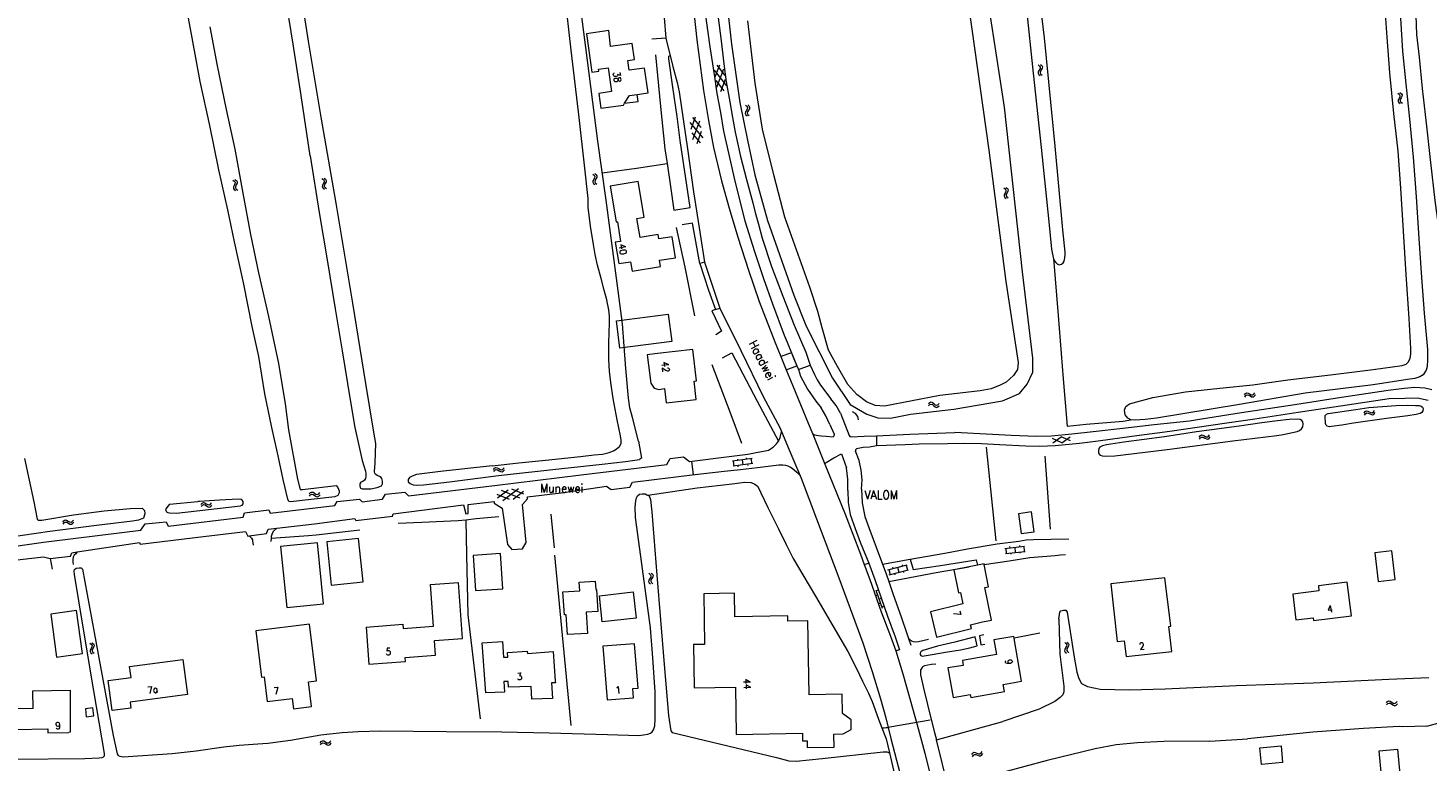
# Model space of a CAD drawing. Header units: metres. Extents: x 189705 to 199106, y 581686 to 588448.
# Tile 397 of 555: x 196294 to 196619, y 586314 to 586484. Entities that reach past the tile are written whole.
import ezdxf

# ---------------------------------------------------------------- set-up
doc = ezdxf.new("R2010")
doc.units = ezdxf.units.M
doc.layers.add('B-WA-OG-GBKN-G', color=7, linetype='Continuous', lineweight=18)
doc.styles.add('Style-STANDARD', font='STANDARD.shx')

msp = doc.modelspace()

# ---------------------------------------------------------------- linework, layer by layer
at = {"layer": 'B-WA-OG-GBKN-G'}
for p, q in [((196453.306, 586473.861), (196456.175, 586470.269)), ((196453.539, 586472.323), (196454.652, 586475.162)), ((196453.902, 586469.924), (196455.578, 586474.204)), ((196453.907, 586475.05), (196455.811, 586472.666)), ((196528.397, 586473.537), (196528.34, 586473.213)), ((196528.34, 586473.213), (196528.501, 586472.916)), ((196528.608, 586473.886), (196528.397, 586473.537)), ((196528.402, 586475.119), (196528.713, 586474.855)), ((196528.501, 586472.916), (196528.813, 586472.653)), ((196528.816, 586474.245), (196528.608, 586473.886)), ((196528.713, 586474.855), (196528.869, 586474.566)), ((196528.869, 586474.566), (196528.816, 586474.245)), ((196528.889, 586473.617), (196528.832, 586473.293)), ((196528.832, 586473.293), (196528.991, 586472.996)), ((196529.098, 586473.968), (196528.889, 586473.617)), ((196528.892, 586475.199), (196529.205, 586474.937)), ((196528.991, 586472.996), (196529.304, 586472.733)), ((196529.307, 586474.317), (196529.098, 586473.968)), ((196529.205, 586474.937), (196529.363, 586474.651)), ((196529.363, 586474.651), (196529.307, 586474.317)), ((196453.668, 586471.466), (196455.571, 586469.082)), ((196454.828, 586468.969), (196455.941, 586471.812)), ((196611.677, 586468.568), (196612.003, 586468.324)), ((196611.77, 586466.989), (196611.734, 586466.662)), ((196611.734, 586466.662), (196611.913, 586466.376)), ((196611.959, 586467.35), (196611.77, 586466.989)), ((196611.913, 586466.376), (196612.241, 586466.133)), ((196612.144, 586467.721), (196611.959, 586467.35)), ((196612.003, 586468.324), (196612.177, 586468.046)), ((196612.177, 586468.046), (196612.144, 586467.721)), ((196612.161, 586468.678), (196612.489, 586468.437)), ((196612.256, 586467.099), (196612.22, 586466.772)), ((196612.22, 586466.772), (196612.397, 586466.487)), ((196612.443, 586467.463), (196612.256, 586467.099)), ((196612.397, 586466.487), (196612.726, 586466.243)), ((196612.63, 586467.824), (196612.443, 586467.463)), ((196612.489, 586468.437), (196612.665, 586468.161)), ((196612.665, 586468.161), (196612.63, 586467.824)), ((196447.981, 586460.213), (196449.015, 586463.083)), ((196460.551, 586464.197), (196460.488, 586463.874)), ((196460.488, 586463.874), (196460.643, 586463.575)), ((196460.77, 586464.542), (196460.551, 586464.197)), ((196460.59, 586465.779), (196460.895, 586465.508)), ((196460.643, 586463.575), (196460.95, 586463.305)), ((196460.986, 586464.896), (196460.77, 586464.542)), ((196460.895, 586465.508), (196461.046, 586465.217)), ((196461.045, 586464.267), (196460.981, 586463.944)), ((196460.981, 586463.944), (196461.134, 586463.644)), ((196461.046, 586465.217), (196460.986, 586464.896)), ((196461.262, 586464.613), (196461.045, 586464.267)), ((196461.082, 586465.848), (196461.389, 586465.58)), ((196461.134, 586463.644), (196461.441, 586463.374)), ((196461.478, 586464.958), (196461.262, 586464.613)), ((196461.389, 586465.58), (196461.541, 586465.29)), ((196461.541, 586465.29), (196461.478, 586464.958)), ((196447.706, 586461.745), (196450.672, 586458.232)), ((196448.274, 586462.949), (196450.243, 586460.619)), ((196448.41, 586457.825), (196449.968, 586462.15)), ((196449.361, 586456.896), (196450.396, 586459.769)), ((196448.133, 586459.361), (196450.101, 586457.029)), ((196341.828, 586448.406), (196342.162, 586448.174)), ((196341.976, 586446.831), (196341.95, 586446.503)), ((196342.152, 586447.199), (196341.976, 586446.831)), ((196342.324, 586447.576), (196342.152, 586447.199)), ((196342.162, 586448.174), (196342.346, 586447.902)), ((196342.308, 586448.533), (196342.644, 586448.303)), ((196342.346, 586447.902), (196342.324, 586447.576)), ((196342.458, 586446.959), (196342.432, 586446.63)), ((196342.632, 586447.328), (196342.458, 586446.959)), ((196342.806, 586447.696), (196342.632, 586447.328)), ((196342.644, 586448.303), (196342.829, 586448.034)), ((196342.829, 586448.034), (196342.806, 586447.696)), ((196362.479, 586448.759), (196362.806, 586448.515)), ((196362.571, 586447.18), (196362.535, 586446.853)), ((196362.535, 586446.853), (196362.714, 586446.567)), ((196362.761, 586447.541), (196362.571, 586447.18)), ((196362.946, 586447.912), (196362.761, 586447.541)), ((196362.806, 586448.515), (196362.98, 586448.237)), ((196362.98, 586448.237), (196362.946, 586447.912)), ((196362.964, 586448.869), (196363.292, 586448.627)), ((196363.058, 586447.29), (196363.021, 586446.963)), ((196363.021, 586446.963), (196363.198, 586446.677)), ((196363.245, 586447.653), (196363.058, 586447.29)), ((196363.432, 586448.014), (196363.245, 586447.653)), ((196363.292, 586448.627), (196363.467, 586448.351)), ((196363.467, 586448.351), (196363.432, 586448.014)), ((196425.183, 586449.81), (196425.502, 586449.557)), ((196425.231, 586448.229), (196425.185, 586447.903)), ((196425.185, 586447.903), (196425.357, 586447.612)), ((196425.43, 586448.585), (196425.231, 586448.229)), ((196425.357, 586447.612), (196425.678, 586447.359)), ((196425.626, 586448.95), (196425.43, 586448.585)), ((196425.502, 586449.557), (196425.668, 586449.274)), ((196425.668, 586449.274), (196425.626, 586448.95)), ((196425.67, 586449.906), (196425.991, 586449.656)), ((196425.72, 586448.325), (196425.675, 586448)), ((196425.675, 586448), (196425.844, 586447.709)), ((196425.917, 586448.683), (196425.72, 586448.325)), ((196425.844, 586447.709), (196426.165, 586447.456)), ((196426.114, 586449.039), (196425.917, 586448.683)), ((196425.991, 586449.656), (196426.159, 586449.375)), ((196426.159, 586449.375), (196426.114, 586449.039)), ((196341.95, 586446.503), (196342.14, 586446.224)), ((196342.14, 586446.224), (196342.476, 586445.992)), ((196342.432, 586446.63), (196342.62, 586446.351)), ((196342.62, 586446.351), (196342.956, 586446.119)), ((196362.714, 586446.567), (196363.042, 586446.323)), ((196363.198, 586446.677), (196363.526, 586446.433)), ((196520.422, 586446.604), (196520.745, 586446.356)), ((196520.496, 586445.024), (196520.456, 586444.697)), ((196520.456, 586444.697), (196520.632, 586444.409)), ((196520.69, 586445.383), (196520.496, 586445.024)), ((196520.632, 586444.409), (196520.957, 586444.162)), ((196520.879, 586445.752), (196520.69, 586445.383)), ((196520.745, 586446.356), (196520.916, 586446.076)), ((196520.916, 586446.076), (196520.879, 586445.752)), ((196520.907, 586446.709), (196521.233, 586446.463)), ((196520.984, 586445.129), (196520.943, 586444.802)), ((196520.943, 586444.802), (196521.117, 586444.514)), ((196521.175, 586445.49), (196520.984, 586445.129)), ((196521.117, 586444.514), (196521.443, 586444.267)), ((196521.366, 586445.849), (196521.175, 586445.49)), ((196521.233, 586446.463), (196521.405, 586446.185)), ((196521.405, 586446.185), (196521.366, 586445.849)), ((196576.132, 586398.628), (196576.381, 586398.95)), ((196576.231, 586398.141), (196576.482, 586398.462)), ((196576.381, 586398.95), (196576.661, 586399.12)), ((196576.482, 586398.462), (196576.765, 586398.63)), ((196576.661, 586399.12), (196576.997, 586399.077)), ((196576.765, 586398.63), (196577.088, 586398.589)), ((196576.997, 586399.077), (196577.354, 586398.882)), ((196577.088, 586398.589), (196577.455, 586398.395)), ((196577.354, 586398.882), (196577.713, 586398.687)), ((196577.455, 586398.395), (196577.812, 586398.198)), ((196577.713, 586398.687), (196578.039, 586398.642)), ((196577.812, 586398.198), (196578.138, 586398.154)), ((196578.039, 586398.642), (196578.329, 586398.813)), ((196578.138, 586398.154), (196578.428, 586398.327)), ((196578.329, 586398.813), (196578.58, 586399.136)), ((196578.428, 586398.327), (196578.679, 586398.649)), ((196502.968, 586396.138), (196503.282, 586396.399)), ((196502.975, 586396.635), (196503.286, 586396.897)), ((196503.282, 586396.399), (196503.593, 586396.503)), ((196503.286, 586396.897), (196503.596, 586397.004)), ((196503.593, 586396.503), (196503.901, 586396.394)), ((196503.596, 586397.004), (196503.915, 586396.891)), ((196503.901, 586396.394), (196504.218, 586396.127)), ((196503.915, 586396.891), (196504.222, 586396.624)), ((196504.218, 586396.127), (196504.526, 586395.859)), ((196504.222, 586396.624), (196504.532, 586396.358)), ((196504.526, 586395.859), (196504.835, 586395.747)), ((196504.532, 586396.358), (196504.841, 586396.245)), ((196504.835, 586395.747), (196505.155, 586395.854)), ((196504.841, 586396.245), (196505.161, 586396.351)), ((196505.155, 586395.854), (196505.468, 586396.116)), ((196505.161, 586396.351), (196505.474, 586396.613)), ((196604.083, 586394.755), (196604.357, 586394.935)), ((196604.357, 586394.935), (196604.694, 586394.905)), ((196604.694, 586394.905), (196605.058, 586394.724)), ((196606.035, 586394.693), (196606.273, 586395.025)), ((196603.847, 586394.423), (196604.083, 586394.755)), ((196603.965, 586393.941), (196604.203, 586394.271)), ((196604.203, 586394.271), (196604.479, 586394.449)), ((196604.479, 586394.449), (196604.804, 586394.421)), ((196604.804, 586394.421), (196605.178, 586394.242)), ((196605.058, 586394.724), (196605.424, 586394.543)), ((196605.178, 586394.242), (196605.542, 586394.058)), ((196605.424, 586394.543), (196605.752, 586394.511)), ((196605.542, 586394.058), (196605.87, 586394.027)), ((196605.752, 586394.511), (196606.035, 586394.693)), ((196605.87, 586394.027), (196606.153, 586394.21)), ((196606.153, 586394.21), (196606.391, 586394.542)), ((196533.842, 586387.552), (196531.682, 586388.518)), ((196531.783, 586387.555), (196533.697, 586388.942)), ((196535.857, 586387.977), (196533.697, 586388.942)), ((196533.842, 586387.552), (196535.756, 586388.94)), ((196565.647, 586388.844), (196565.888, 586389.172)), ((196565.757, 586388.36), (196566.001, 586388.686)), ((196565.888, 586389.172), (196566.164, 586389.348)), ((196566.001, 586388.686), (196566.279, 586388.86)), ((196566.164, 586389.348), (196566.501, 586389.313)), ((196566.279, 586388.86), (196566.604, 586388.827)), ((196566.501, 586389.313), (196566.862, 586389.126)), ((196566.604, 586388.827), (196566.975, 586388.642)), ((196566.862, 586389.126), (196567.226, 586388.939)), ((196566.975, 586388.642), (196567.336, 586388.453)), ((196567.226, 586388.939), (196567.553, 586388.903)), ((196567.336, 586388.453), (196567.663, 586388.417)), ((196567.553, 586388.903), (196567.838, 586389.08)), ((196567.663, 586388.417), (196567.949, 586388.596)), ((196567.838, 586389.08), (196568.082, 586389.409)), ((196567.949, 586388.596), (196568.192, 586388.924)), ((196462.124, 586383.904), (196457.567, 586383.274)), ((196462.288, 586382.715), (196457.731, 586382.085)), ((196457.93, 586382.112), (196457.765, 586383.301)), ((196458.805, 586383.445), (196458.764, 586383.742)), ((196458.912, 586381.945), (196458.871, 586382.242)), ((196460.01, 586382.4), (196459.846, 586383.589)), ((196460.884, 586383.732), (196460.843, 586384.029)), ((196461.188, 586382.26), (196461.147, 586382.557)), ((196462.09, 586382.688), (196461.926, 586383.876)), ((196402.198, 586381.349), (196402.459, 586381.662)), ((196402.278, 586380.859), (196402.542, 586381.17)), ((196402.459, 586381.662), (196402.745, 586381.82)), ((196402.542, 586381.17), (196402.83, 586381.327)), ((196402.745, 586381.82), (196403.08, 586381.765)), ((196402.83, 586381.327), (196403.152, 586381.274)), ((196403.08, 586381.765), (196403.429, 586381.556)), ((196403.152, 586381.274), (196403.511, 586381.066)), ((196403.429, 586381.556), (196403.78, 586381.347)), ((196403.511, 586381.066), (196403.86, 586380.855)), ((196403.78, 586381.347), (196404.104, 586381.291)), ((196403.86, 586380.855), (196404.185, 586380.799)), ((196404.104, 586381.291), (196404.4, 586381.45)), ((196404.185, 586380.799), (196404.481, 586380.96)), ((196404.4, 586381.45), (196404.663, 586381.763)), ((196404.481, 586380.96), (196404.744, 586381.273)), ((196359.505, 586375.686), (196359.78, 586375.986)), ((196359.562, 586375.192), (196359.84, 586375.49)), ((196359.78, 586375.986), (196360.074, 586376.13)), ((196359.84, 586375.49), (196360.135, 586375.633)), ((196360.074, 586376.13), (196360.405, 586376.059)), ((196360.135, 586375.633), (196360.454, 586375.565)), ((196360.405, 586376.059), (196360.744, 586375.834)), ((196360.454, 586375.565), (196360.803, 586375.341)), ((196360.744, 586375.834), (196361.085, 586375.609)), ((196361.085, 586375.609), (196361.406, 586375.537)), ((196361.406, 586375.537), (196361.709, 586375.682)), ((196361.709, 586375.682), (196361.987, 586375.982)), ((196361.766, 586375.189), (196362.044, 586375.489)), ((196405.877, 586374.385), (196403.061, 586375.558)), ((196403.159, 586374.811), (196405.582, 586376.664)), ((196408.283, 586374.697), (196404.04, 586376.464)), ((196404.334, 586374.185), (196407.987, 586376.977)), ((196409.257, 586375.602), (196406.439, 586376.776)), ((196406.736, 586374.496), (196409.16, 586376.348)), ((196334.443, 586373.274), (196334.717, 586373.576)), ((196334.504, 586372.781), (196334.78, 586373.081)), ((196334.717, 586373.576), (196335.009, 586373.723)), ((196334.78, 586373.081), (196335.074, 586373.226)), ((196335.009, 586373.723), (196335.341, 586373.654)), ((196335.074, 586373.226), (196335.394, 586373.16)), ((196335.341, 586373.654), (196335.682, 586373.431)), ((196335.394, 586373.16), (196335.744, 586372.938)), ((196335.682, 586373.431), (196336.024, 586373.209)), ((196335.744, 586372.938), (196336.085, 586372.714)), ((196336.024, 586373.209), (196336.346, 586373.139)), ((196336.085, 586372.714), (196336.406, 586372.644)), ((196336.346, 586373.139), (196336.648, 586373.286)), ((196336.406, 586372.644), (196336.709, 586372.793)), ((196336.648, 586373.286), (196336.924, 586373.588)), ((196336.709, 586372.793), (196336.984, 586373.095)), ((196360.803, 586375.341), (196361.142, 586375.114)), ((196361.142, 586375.114), (196361.463, 586375.042)), ((196361.463, 586375.042), (196361.766, 586375.189)), ((196302.435, 586369.165), (196302.69, 586369.483)), ((196302.526, 586368.677), (196302.783, 586368.993)), ((196302.69, 586369.483), (196302.973, 586369.648)), ((196302.783, 586368.993), (196303.068, 586369.156)), ((196302.973, 586369.648), (196303.308, 586369.599)), ((196303.068, 586369.156), (196303.391, 586369.11)), ((196303.308, 586369.599), (196303.661, 586369.398)), ((196303.391, 586369.11), (196303.754, 586368.91)), ((196303.661, 586369.398), (196304.017, 586369.197)), ((196304.017, 586369.197), (196304.342, 586369.147)), ((196304.342, 586369.147), (196304.635, 586369.313)), ((196304.635, 586369.313), (196304.891, 586369.631)), ((196304.726, 586368.825), (196304.982, 586369.143)), ((196303.754, 586368.91), (196304.108, 586368.707)), ((196304.108, 586368.707), (196304.433, 586368.657)), ((196304.433, 586368.657), (196304.726, 586368.825)), ((196520.645, 586363.055), (196525.215, 586363.575)), ((196520.843, 586363.078), (196520.979, 586361.886)), ((196521.755, 586363.483), (196521.789, 586363.185)), ((196522.93, 586363.315), (196523.065, 586362.123)), ((196524.039, 586363.743), (196524.072, 586363.445)), ((196525.016, 586363.552), (196525.152, 586362.36)), ((196493.56, 586358.113), (196498.015, 586359.257)), ((196496.827, 586359.262), (196496.901, 586358.971)), ((196520.78, 586361.863), (196525.351, 586362.383)), ((196522.024, 586362.004), (196522.058, 586361.706)), ((196524.109, 586362.241), (196524.142, 586361.943)), ((196438.4, 586356.052), (196438.183, 586355.706)), ((196438.214, 586357.288), (196438.52, 586357.019)), ((196438.614, 586356.407), (196438.4, 586356.052)), ((196438.52, 586357.019), (196438.672, 586356.728)), ((196438.672, 586356.728), (196438.614, 586356.407)), ((196438.891, 586356.126), (196438.676, 586355.778)), ((196438.705, 586357.36), (196439.014, 586357.093)), ((196439.106, 586356.471), (196438.891, 586356.126)), ((196439.014, 586357.093), (196439.167, 586356.804)), ((196439.167, 586356.804), (196439.106, 586356.471)), ((196493.754, 586358.162), (196494.052, 586357)), ((196493.859, 586356.95), (196498.314, 586358.095)), ((196494.601, 586358.69), (196494.676, 586358.399)), ((196495.071, 586357.262), (196495.146, 586356.971)), ((196495.788, 586358.685), (196496.086, 586357.523)), ((196497.103, 586357.784), (196497.178, 586357.493)), ((196497.822, 586359.208), (196498.12, 586358.045)), ((196438.183, 586355.706), (196438.121, 586355.383)), ((196438.121, 586355.383), (196438.277, 586355.084)), ((196438.277, 586355.084), (196438.585, 586354.816)), ((196438.676, 586355.778), (196438.614, 586355.455)), ((196438.614, 586355.455), (196438.769, 586355.156)), ((196438.769, 586355.156), (196439.077, 586354.888)), ((196490.793, 586353.384), (196492.241, 586349.229)), ((196491.331, 586353.359), (196490.859, 586353.195)), ((196491.188, 586352.251), (196490.715, 586352.086)), ((196491.846, 586350.362), (196491.374, 586350.197)), ((196491.989, 586351.471), (196491.517, 586351.306)), ((196492.647, 586349.582), (196492.175, 586349.418)), ((196308.713, 586341.096), (196309.036, 586340.848)), ((196308.979, 586339.875), (196308.786, 586339.516)), ((196309.169, 586340.244), (196308.979, 586339.875)), ((196309.036, 586340.848), (196309.207, 586340.568)), ((196309.207, 586340.568), (196309.169, 586340.244)), ((196309.198, 586341.2), (196309.523, 586340.955)), ((196309.465, 586339.981), (196309.273, 586339.62)), ((196309.656, 586340.34), (196309.465, 586339.981)), ((196309.523, 586340.955), (196309.696, 586340.676)), ((196309.696, 586340.676), (196309.656, 586340.34)), ((196534.509, 586341.247), (196534.824, 586340.988)), ((196534.736, 586340.018), (196534.531, 586339.665)), ((196534.938, 586340.38), (196534.736, 586340.018)), ((196534.824, 586340.988), (196534.986, 586340.702)), ((196534.986, 586340.702), (196534.938, 586340.38)), ((196534.998, 586341.335), (196535.315, 586341.079)), ((196535.225, 586340.108), (196535.022, 586339.753)), ((196535.428, 586340.46), (196535.225, 586340.108)), ((196535.315, 586341.079), (196535.478, 586340.795)), ((196535.478, 586340.795), (196535.428, 586340.46)), ((196308.786, 586339.516), (196308.745, 586339.189)), ((196308.745, 586339.189), (196308.92, 586338.901)), ((196308.92, 586338.901), (196309.246, 586338.654)), ((196309.273, 586339.62), (196309.232, 586339.294)), ((196309.232, 586339.294), (196309.406, 586339.005)), ((196309.406, 586339.005), (196309.731, 586338.758)), ((196534.531, 586339.665), (196534.479, 586339.34)), ((196534.479, 586339.34), (196534.646, 586339.046)), ((196534.646, 586339.046), (196534.963, 586338.788)), ((196535.022, 586339.753), (196534.97, 586339.428)), ((196534.97, 586339.428), (196535.134, 586339.135)), ((196535.134, 586339.135), (196535.452, 586338.877)), ((196609.03, 586327.302), (196609.312, 586327.597)), ((196609.078, 586326.808), (196609.362, 586327.101)), ((196609.312, 586327.597), (196609.608, 586327.736)), ((196609.362, 586327.101), (196609.66, 586327.238)), ((196609.608, 586327.736), (196609.938, 586327.659)), ((196609.66, 586327.238), (196609.978, 586327.164)), ((196609.938, 586327.659), (196610.272, 586327.427)), ((196609.978, 586327.164), (196610.322, 586326.933)), ((196610.272, 586327.427), (196610.609, 586327.196)), ((196610.322, 586326.933), (196610.657, 586326.699)), ((196610.609, 586327.196), (196610.928, 586327.118)), ((196610.928, 586327.118), (196611.235, 586327.257)), ((196611.235, 586327.257), (196611.518, 586327.552)), ((196611.282, 586326.763), (196611.566, 586327.058)), ((196610.657, 586326.699), (196610.976, 586326.621)), ((196610.976, 586326.621), (196611.282, 586326.763)), ((196362.048, 586318.018), (196362.306, 586318.334)), ((196362.134, 586317.529), (196362.394, 586317.843)), ((196362.306, 586318.334), (196362.59, 586318.496)), ((196362.394, 586317.843), (196362.681, 586318.003)), ((196362.59, 586318.496), (196362.925, 586318.444)), ((196362.681, 586318.003), (196363.003, 586317.954)), ((196362.925, 586318.444), (196363.276, 586318.239)), ((196363.003, 586317.954), (196363.365, 586317.751)), ((196363.276, 586318.239), (196363.63, 586318.035)), ((196363.365, 586317.751), (196363.716, 586317.544)), ((196363.63, 586318.035), (196363.955, 586317.982)), ((196363.716, 586317.544), (196364.041, 586317.491)), ((196363.955, 586317.982), (196364.249, 586318.145)), ((196364.041, 586317.491), (196364.335, 586317.656)), ((196364.249, 586318.145), (196364.508, 586318.461)), ((196364.335, 586317.656), (196364.595, 586317.972)), ((196512.989, 586315.275), (196513.206, 586315.62)), ((196513.134, 586314.8), (196513.353, 586315.144)), ((196513.206, 586315.62), (196513.468, 586315.815)), ((196513.353, 586315.144), (196513.618, 586315.338)), ((196513.468, 586315.815), (196513.807, 586315.805)), ((196513.618, 586315.338), (196513.944, 586315.328)), ((196513.807, 586315.805), (196514.181, 586315.645)), ((196513.944, 586315.328), (196514.328, 586315.17)), ((196514.181, 586315.645), (196514.557, 586315.485)), ((196514.328, 586315.17), (196514.702, 586315.008)), ((196514.557, 586315.485), (196514.885, 586315.472)), ((196514.702, 586315.008), (196515.031, 586314.995)), ((196514.885, 586315.472), (196515.158, 586315.67)), ((196515.031, 586314.995), (196515.303, 586315.195)), ((196515.158, 586315.67), (196515.377, 586316.015)), ((196515.303, 586315.195), (196515.522, 586315.54))]:
    msp.add_line(p, q, dxfattribs=at)
at = {"layer": 'B-WA-OG-GBKN-G', "flags": 128}
for points in [[(196359.768, 586454.042), (196357.664, 586467.985), (196355.803, 586479.922), (196353.891, 586491.883), (196352.683, 586500)], [(196359.768, 586454.042), (196361.84, 586440.911), (196363.669, 586429.966), (196365.526, 586418.589), (196367.169, 586408.837), (196369, 586397.51), (196370.112, 586391.06), (196371.816, 586383.445), (196372.544, 586380.933), (196372.625, 586380.323), (196372.629, 586379.764), (196372.531, 586379.255), (196372.355, 586378.872), (196371.951, 586378.59), (196371.495, 586378.383), (196371.243, 586378.051), (196371.22, 586377.669), (196371.326, 586377.111), (196371.81, 586376.86), (196372.522, 586376.839), (196373.792, 586376.899), (196375.264, 586377.189), (196376.278, 586377.577), (196376.503, 586378.036), (196376.499, 586378.672), (196376.368, 586379.23), (196376.163, 586379.483), (196375.78, 586379.709), (196375.27, 586379.935), (196374.938, 586380.161), (196374.708, 586380.439), (196374.629, 586380.871), (196374.792, 586382.931), (196374.914, 586387.407), (196374.464, 586389.997), (196372.608, 586401.273), (196369.633, 586419.914), (196365.739, 586443.074), (196362.323, 586463.009), (196359.382, 586480.608), (196356.306, 586500)], [(196435.821, 586387.932), (196434.436, 586393.363), (196433.785, 586395.647), (196433.49, 586397.908), (196432.859, 586404.768), (196432.101, 586415.136), (196430.733, 586425.678), (196428.296, 586443.788), (196426.346, 586457.453), (196423.58, 586479.147), (196420.918, 586500)], [(196447.334, 586500), (196448.386, 586489.489), (196449.284, 586480.902), (196450.838, 586469.192), (196452.029, 586462.259), (196453.165, 586455.987), (196455.048, 586448.22), (196456.769, 586441.901), (196458.772, 586435.152), (196461.264, 586427.568), (196463.728, 586420.263), (196467.35, 586410.931), (196468.763, 586407.501)], [(196449.768, 586500), (196450.47, 586493.088), (196451.464, 586485.392), (196452.344, 586479.296), (196453.328, 586472.921), (196453.969, 586468.451), (196454.761, 586464.058), (196455.477, 586459.715), (196456.734, 586454.385), (196457.966, 586448.876), (196459.038, 586444.485), (196460.448, 586438.952), (196462.632, 586431.849), (196464.758, 586425.609), (196466.832, 586419.725), (196469.55, 586412.498), (196470.215, 586410.878)], [(196452.782, 586500), (196453.366, 586493.312), (196454.174, 586486.656), (196454.952, 586480.687), (196455.573, 586475.377), (196456.11, 586471.161), (196456.981, 586466.514), (196457.59, 586462.883), (196458.198, 586459.505), (196459.456, 586453.921), (196460.789, 586448.54), (196462.249, 586443.109), (196462.849, 586440.901), (196463.579, 586438.237), (196464.44, 586434.963), (196466.594, 586428.418), (196469.259, 586421.496), (196471.846, 586414.827), (196474.558, 586408.515)], [(196455.099, 586500), (196457.352, 586479.939), (196459.23, 586466.422), (196461.026, 586457.697), (196462.745, 586449.64), (196465.649, 586439.03), (196471.743, 586421.724), (196474.637, 586414.572), (196480.695, 586402.517), (196484.849, 586396.438), (196488.661, 586394.153), (196491.196, 586393.339), (196494.154, 586393.27), (196498.787, 586394.187), (196508.839, 586395.304), (196520.107, 586397.286), (196524.081, 586398.958), (196525.809, 586401.151), (196527.126, 586403.931), (196527.113, 586407.139), (196524.752, 586427.12), (196520.597, 586465.326), (196515.258, 586500)], [(196524.392, 586500), (196525.565, 586488.678), (196527.196, 586473.18), (196529.068, 586455.955), (196530.813, 586438.78), (196531.441, 586432.403), (196531.835, 586430.499), (196532.094, 586429.814), (196532.428, 586429.308), (196532.786, 586428.98), (196533.245, 586428.805), (196533.752, 586428.936), (196534.156, 586429.269), (196534.408, 586429.627), (196534.58, 586430.391), (196534.652, 586431.129), (196534.648, 586431.713), (196534.078, 586436.871), (196532.318, 586456.283), (196529.808, 586481.41), (196527.571, 586500)], [(196612.349, 586446.528), (196611.749, 586455.091), (196610.722, 586463.847), (196609.852, 586473.265), (196609.183, 586481.51), (196608.674, 586489.122), (196608.387, 586493.286), (196608.371, 586494.782), (196608.55, 586496.815), (196608.911, 586497.76), (196609.726, 586499.058), (196610.398, 586499.869), (196610.492, 586500)], [(196619.807, 586500), (196619.781, 586499.982), (196618.959, 586499.192), (196618.127, 586497.439), (196617.043, 586494.103), (196616.001, 586489.869), (196615.814, 586486.536), (196616.012, 586482.171), (196616.59, 586476.878), (196617.296, 586469.621), (196618.273, 586461.606), (196619.237, 586452.486), (196620.218, 586443.692), (196621.656, 586433.364), (196622.88, 586421.816), (196624.249, 586411.684), (196624.877, 586404.466), (196625.204, 586403.468), (196625.733, 586403.098)], [(196336.531, 586483.961), (196338.221, 586474.913), (196340.3, 586464.746), (196342.321, 586455.585), (196344.158, 586445.348), (196345.956, 586435.825), (196347.804, 586426.952), (196350.103, 586416.808), (196352.423, 586405.924), (196353.923, 586396.605), (196354.688, 586390.52), (196356.802, 586379.092), (196357.427, 586376.736), (196357.992, 586376.712), (196365.76, 586377.62), (196366.179, 586377.189), (196366.42, 586376.42), (196366.436, 586375.959), (196366.159, 586375.344), (196365.487, 586375.051), (196355.164, 586373.824), (196354.801, 586373.963), (196354.604, 586374.465), (196353.496, 586379.02), (196352.31, 586384.531), (196350.866, 586391.05), (196349.251, 586398.85), (196347.837, 586407.557), (196346.338, 586414.525), (196344.386, 586424.276), (196342.175, 586434.107), (196340.693, 586441.529), (196338.614, 586450.762), (196336.492, 586461.105), (196334.29, 586471.248), (196332.374, 586481.414), (196330.424, 586492.185)], [(196511.646, 586493.355), (196516.927, 586455.325), (196520.865, 586424.954), (196523.771, 586406.137), (196523.609, 586404.559), (196522.69, 586403.113), (196520.928, 586401.591), (196519.552, 586400.866), (196517.502, 586400.063), (196514.906, 586399.56), (196505.585, 586398.465), (196492.776, 586396.032), (196490.608, 586396.199), (196488.572, 586397.039), (196486.333, 586398.765), (196484.311, 586401.037), (196481.863, 586405.231), (196479.811, 586409.02), (196478.362, 586414.152), (196477.322, 586417.932), (196475.477, 586423.637), (196469.662, 586439.805), (196467.222, 586449.338), (196464.517, 586460.231), (196462.806, 586470.905), (196461.082, 586485.334)], [(196401.911, 586382.205), (196408.081, 586382.883), (196414.226, 586383.536), (196422.326, 586384.38), (196425.551, 586384.759), (196427.481, 586384.925), (196429.028, 586385.317), (196429.966, 586385.679), (196430.649, 586386.091), (196431.408, 586386.681), (196431.784, 586387.395), (196431.779, 586388.133), (196431.645, 586389.174), (196430.882, 586392.855), (196429.959, 586397.807), (196429.4, 586401.54), (196429.102, 586404.157), (196428.957, 586406.826), (196428.955, 586410.741), (196429.051, 586415.318), (196429.065, 586416.869), (196428.903, 586418.368), (196428.796, 586419.13), (196428.639, 586419.79), (196428.429, 586420.704), (196427.829, 586422.912), (196427.125, 586425.576), (196426.29, 586428.698), (196425.739, 586431.211), (196425.368, 586433.471), (196424.678, 586437.712), (196424.114, 586442.107), (196424.151, 586444.116), (196423.285, 586451.89), (196422.014, 586462.94), (196420.204, 586478.539), (196418.717, 586491.597)], [(196441.726, 586486.087), (196442.115, 586481.284)], [(196612.308, 586485.916), (196612.789, 586478.323), (196613.523, 586470.714), (196614.375, 586462.591), (196615.264, 586453.732), (196615.922, 586444.505), (196616.51, 586434.869), (196617.176, 586425.818), (196617.792, 586417.579), (196618.53, 586409.132), (196618.556, 586406.771), (196618.48, 586405.218), (196618.223, 586404.37), (196617.522, 586403.292), (196616.782, 586402.793), (196615.627, 586402.474), (196613.907, 586402.168), (196605.995, 586400.989), (196590.251, 586399.039), (196574.982, 586396.446), (196555.805, 586393.267), (196553.13, 586392.952), (196550.826, 586392.77), (196549.858, 586392.878), (196549.161, 586393.282), (196548.532, 586394.018), (196548.343, 586395.125), (196548.644, 586395.934), (196549.51, 586396.568), (196554.955, 586398.055), (196562.46, 586399.362), (196570.447, 586400.177), (196578.063, 586400.982), (196586.197, 586402.159), (196596.105, 586403.316), (196605.95, 586404.539), (196612.676, 586405.439), (196613.616, 586405.741), (196614.102, 586406.21), (196614.548, 586407.102), (196614.664, 586408.187), (196614.71, 586409.383), (196614.319, 586416.344), (196613.595, 586426.573), (196612.986, 586436.605), (196612.349, 586446.528)], [(196429.335, 586479.349), (196428.897, 586483.096), (196423.716, 586482.336), (196424.976, 586473.41), (196426.616, 586473.643), (196426.563, 586474.096)], [(196435.497, 586468.256), (196438.024, 586468.62), (196437.192, 586474.389), (196433.653, 586473.879), (196433.329, 586476.12), (196434.872, 586476.343), (196434.335, 586480.07), (196429.335, 586479.349)], [(196442.115, 586481.284), (196438.864, 586481.109)], [(196442.115, 586481.284), (196443.736, 586474.761), (196444.752, 586471.005), (196445.199, 586468.847), (196447.12, 586455.665), (196448.51, 586445.658), (196450.051, 586435.88), (196451.087, 586429.378)], [(196439.727, 586477.454), (196440.852, 586465.487), (196441.86, 586455.654), (196442.399, 586452.252)], [(196442.399, 586452.252), (196443.241, 586446.943), (196443.99, 586441.431), (196447.747, 586442.042), (196445.429, 586457.561), (196444.756, 586463.124), (196443.768, 586469.982), (196442.783, 586476.534), (196442.78, 586476.941), (196442.855, 586477.145), (196443.107, 586477.292)], [(196426.563, 586474.096), (196428.758, 586474.413), (196429.547, 586468.943), (196426.569, 586468.513), (196427.068, 586465.048), (196432.289, 586465.801), (196432.55, 586466.208)], [(196432.55, 586466.208), (196433.697, 586467.996), (196435.497, 586468.256)], [(196432.55, 586466.208), (196435.709, 586466.641), (196435.497, 586468.256)], [(196427.396, 586450.092), (196435.334, 586451.211), (196442.399, 586452.252)], [(196435.718, 586448.096), (196429.254, 586447.039), (196430.592, 586438.77), (196430.906, 586438.775), (196431.652, 586434.218), (196430.406, 586434.014), (196431.216, 586429.06), (196433.962, 586429.509), (196434.322, 586427.309), (196440.925, 586428.39), (196440.69, 586429.827), (196444.382, 586430.431), (196443.585, 586435.3), (196440.472, 586434.79), (196440.31, 586435.783), (196436.148, 586435.102), (196435.426, 586439.515), (196437.077, 586439.786), (196435.718, 586448.096)], [(196444.501, 586437.443), (196446.546, 586428.228), (196448.783, 586416.981)], [(196450.021, 586429.091), (196448.331, 586438.41), (196445.869, 586438.012)], [(196451.087, 586429.378), (196450.021, 586429.091), (196452.021, 586422.927), (196453.627, 586418.438), (196454.616, 586418.75)], [(196451.087, 586429.378), (196454.616, 586418.75)], [(196531.917, 586430.282), (196533.02, 586417.057), (196534.163, 586402.395), (196535.052, 586391.393), (196539.521, 586391.83), (196548.029, 586392.525), (196550.212, 586392.922)], [(196453.627, 586418.438), (196452.79, 586418.153), (196455.008, 586413.439), (196453.693, 586412.565)], [(196454.616, 586418.75), (196459.486, 586408.919), (196464.693, 586398.252), (196468.528, 586391.108), (196470.724, 586385.886), (196473.437, 586379.371), (196477.009, 586369.887), (196481.927, 586356.853), (196484.851, 586349.144), (196487.752, 586341.155), (196489.932, 586334.535), (196491.856, 586328.217), (196493.081, 586323.827), (196494.207, 586319.004), (196496.373, 586310.757), (196497.494, 586306.518), (196498.169, 586303.769)], [(196431.502, 586409.474), (196430.693, 586415.772), (196442.693, 586417.313), (196443.502, 586411.015), (196431.502, 586409.474)], [(196440.214, 586408.235), (196437.763, 586407.923), (196438.615, 586401.338), (196439.413, 586400.159), (196440.519, 586399.923), (196441.808, 586400.1)], [(196441.808, 586400.1), (196442.197, 586396.778), (196449.185, 586397.596), (196448.686, 586401.856), (196449.261, 586401.923), (196448.411, 586409.194), (196440.214, 586408.235)], [(196455.254, 586407.212), (196457.406, 586408.371), (196463.277, 586397.148), (196468.22, 586387.903)], [(196470.215, 586410.878), (196471.226, 586408.415), (196468.763, 586407.501)], [(196471.226, 586408.415), (196471.798, 586407.022), (196472.434, 586405.373)], [(196471.226, 586408.415), (196472.496, 586405.396), (196472.869, 586404.509)], [(196474.558, 586408.515), (196475.576, 586405.503)], [(196452.775, 586405.644), (196456.967, 586394.689), (196459.659, 586387.487)], [(196468.763, 586407.501), (196470.008, 586404.475)], [(196470.008, 586404.475), (196472.434, 586405.373)], [(196472.869, 586404.509), (196475.576, 586405.503)], [(196475.576, 586405.503), (196476.547, 586403.384)], [(196470.008, 586404.475), (196471.536, 586400.765), (196475.103, 586392.095), (196476.153, 586389.499)], [(196472.869, 586404.509), (196473.316, 586402.979)], [(196473.316, 586402.979), (196474.956, 586400.004), (196476.86, 586397.19)], [(196476.547, 586403.384), (196477.2, 586402.106), (196477.976, 586400.899)], [(196477.976, 586400.899), (196480.356, 586397.762)], [(196619.537, 586399.81), (196617.959, 586400.181), (196615.594, 586400.317), (196613.182, 586400.122), (196609.475, 586399.69), (196598.61, 586398.012), (196587.848, 586396.336), (196575.46, 586394.47), (196566.195, 586392.982), (196563.453, 586392.582), (196555.252, 586391.686), (196547.99, 586390.872), (196541.083, 586390.112), (196536.158, 586389.519), (196531.485, 586389.054), (196527.928, 586389.029), (196525.971, 586389.067), (196522.082, 586389.243), (196517.786, 586389.468), (196509.041, 586389.915)], [(196476.86, 586397.19), (196478.07, 586395.635)], [(196480.149, 586391.765), (196479.222, 586393.76), (196478.07, 586395.635)], [(196482.564, 586394.388), (196481.583, 586396.155), (196480.356, 586397.762)], [(196618.69, 586397.338), (196616.247, 586397.855), (196613.299, 586397.835), (196609.666, 586397.733), (196599.919, 586396.242), (196588.597, 586394.561), (196578.545, 586393.017), (196572.046, 586392.082), (196558.845, 586390.185), (196550.036, 586388.98), (196542.242, 586387.883), (196537.951, 586387.37), (196532.339, 586386.848), (196528.783, 586386.671), (196525.504, 586386.775), (196519.403, 586387.063), (196515.209, 586387.263), (196511.066, 586387.361), (196507.357, 586387.285), (196500.827, 586387.239), (196497.55, 586387.039)], [(196601.37, 586392.082), (196598.73, 586391.657), (196596.293, 586391.284), (196595.836, 586391.23), (196595.327, 586391.379), (196595.046, 586391.657), (196594.916, 586391.987), (196594.888, 586392.495), (196594.857, 586393.257), (196594.855, 586393.537), (196594.878, 586393.893), (196594.978, 586394.046), (196595.155, 586394.2), (196595.51, 586394.33), (196601.984, 586395.265), (196604.928, 586395.717), (196611.329, 586396.168), (196613.996, 586396.289), (196615.775, 586396.199), (196616.614, 586396.154), (196617.072, 586396.056), (196617.379, 586395.778), (196617.508, 586395.474), (196617.461, 586394.94), (196617.235, 586394.557), (196616.856, 586394.3), (196615.917, 586394.065), (196614.013, 586393.797), (196609.062, 586393.153), (196601.37, 586392.082)], [(196480.149, 586391.765), (196481.089, 586389.518), (196481.083, 586389.347), (196481.035, 586389.177), (196480.981, 586388.995), (196480.867, 586388.876), (196479.262, 586388.994), (196478.128, 586389.073), (196477.491, 586389.113), (196476.569, 586389.342), (196476.153, 586389.499), (196478.945, 586382.624), (196479.08, 586382.831), (196479.268, 586382.991), (196481.029, 586384.036), (196482.834, 586385.004), (196483.988, 586381.701)], [(196482.564, 586394.388), (196484.619, 586389.222)], [(196486.713, 586392.824), (196486.576, 586393.647), (196486.089, 586394.324), (196485.352, 586394.714)], [(196557.608, 586388.956), (196548.189, 586387.721), (196544.205, 586387.032), (196543.266, 586386.797), (196542.658, 586386.488), (196542.432, 586386.181), (196542.308, 586385.672), (196542.362, 586385.316), (196542.491, 586384.936), (196542.773, 586384.658), (196543.18, 586384.483), (196543.943, 586384.437), (196546.154, 586384.478), (196558.239, 586385.96), (196573.421, 586387.998), (196583.627, 586389.264), (196585.125, 586389.452), (196588.348, 586390.136), (196588.88, 586390.394), (196589.36, 586390.778), (196589.636, 586391.238), (196589.785, 586391.824), (196589.653, 586392.408), (196589.422, 586392.737), (196589.065, 586392.937), (196588.43, 586393.009), (196586.473, 586392.945), (196583.782, 586392.621), (196580.152, 586392.138), (196574.947, 586391.416), (196565.021, 586390.05), (196557.608, 586388.956)], [(196456.809, 586384.391), (196461.1, 586384.929), (196463.435, 586385.352), (196464.78, 586385.591), (196465.896, 586385.827), (196466.959, 586386.496), (196467.792, 586387.264), (196468.22, 586387.903), (196468.595, 586388.795), (196468.942, 586390.094)], [(196484.619, 586389.222), (196484.781, 586388.998), (196485.041, 586388.901)], [(196485.041, 586388.901), (196488.051, 586389.039), (196490.913, 586389.138)], [(196490.913, 586389.138), (196498.616, 586389.568), (196509.041, 586389.915)], [(196490.913, 586389.138), (196490.928, 586386.809)], [(196435.821, 586387.932), (196436.453, 586383.979), (196436.028, 586383.637)], [(196486.294, 586386.157), (196486.049, 586385.93), (196486.043, 586385.597)], [(196487.371, 586381.202), (196486.885, 586383.453), (196486.043, 586385.597)], [(196489.328, 586386.513), (196487.802, 586386.412), (196486.294, 586386.157)], [(196490.928, 586386.809), (196489.328, 586386.513)], [(196497.55, 586387.039), (196490.928, 586386.809)], [(196516.307, 586386.559), (196518.565, 586364.811)], [(196286.652, 586362.92), (196297.949, 586364.473), (196311.126, 586366.116), (196320.546, 586367.274), (196321.501, 586368.756), (196326.402, 586369.247), (196326.841, 586368.233), (196344.208, 586370.312), (196344.506, 586371.305), (196350.142, 586372.031), (196350.478, 586371.194), (196365.484, 586373.027), (196365.986, 586373.946), (196371.14, 586374.491), (196371.78, 586373.859), (196376.502, 586374.452), (196377.18, 586375.626), (196381.675, 586376.089), (196382.545, 586375.256), (196402.4, 586377.657), (196422.508, 586380.11), (196442.338, 586382.511), (196443.141, 586383.915), (196446.188, 586384.267), (196447.568, 586383.183), (196456.809, 586384.391)], [(196293.568, 586383.9), (196295.699, 586373.861), (196296.506, 586369.867), (196296.712, 586369.632), (196297.615, 586369.586), (196304.931, 586370.816), (196311.992, 586371.742), (196318.082, 586372.306), (196320.856, 586372.369), (196321.365, 586371.82), (196321.431, 586371.059), (196321.15, 586370.107), (196319.958, 586369.596), (196318.56, 586369.399), (196310.219, 586368.34), (196299.433, 586366.981), (196289.953, 586365.592)], [(196401.911, 586382.205), (196389.901, 586380.85), (196384.366, 586380.201), (196383.352, 586379.813), (196382.744, 586379.478), (196382.442, 586379.069), (196382.446, 586378.484), (196382.881, 586378.081), (196383.595, 586377.781), (196384.408, 586377.735), (196386.008, 586377.823), (196392.026, 586378.526), (196403.349, 586379.977), (196418.026, 586381.554), (196427.344, 586382.61), (196432.778, 586383.233), (196436.028, 586383.637)], [(196418.521, 586376.04), (196428.345, 586377.481), (196429.443, 586376.701), (196433.759, 586377.29), (196434.387, 586378.388), (196448.224, 586380.111), (196455.639, 586380.925), (196459.397, 586381.333), (196463.332, 586381.843), (196468.308, 586382.462), (196469.198, 586382.418), (196469.834, 586382.346), (196470.419, 586382.223), (196470.98, 586381.922), (196471.388, 586381.645), (196471.874, 586381.267), (196472.462, 586380.762), (196473.051, 586380.106)], [(196448.5, 586380.141), (196448.158, 586383.26)], [(196478.945, 586382.624), (196483.659, 586370.975), (196487.23, 586361.72), (196488.086, 586359.37)], [(196529.916, 586384.441), (196531.176, 586367.492)], [(196484.275, 586376.479), (196484.307, 586379.1), (196483.988, 586381.701)], [(196487.462, 586376.768), (196487.588, 586378.989), (196487.371, 586381.202)], [(196351.989, 586367.758), (196360.736, 586368.774), (196370.079, 586369.958), (196370.311, 586369.502), (196378.842, 586370.502), (196378.99, 586371.113), (196395.265, 586373.133), (196395.762, 586371.051), (196396.371, 586371.132), (196396.357, 586373.242), (196402.349, 586373.97), (196402.377, 586373.538), (196404.24, 586372.356), (196405.416, 586363.974), (196406.415, 586362.811), (196408.904, 586362.956), (196409.758, 586364.411), (196408.885, 586373.202), (196410.07, 586374.532), (196410.066, 586375.041), (196418.521, 586376.04)], [(196437.965, 586319.987), (196438.574, 586320.22), (196438.978, 586320.578), (196439.305, 586321.038), (196439.553, 586321.981), (196439.669, 586323.558), (196439.625, 586329.863), (196439.114, 586337.716), (196438.558, 586344.627), (196436.069, 586362.916), (196435.129, 586370.232), (196435.011, 586372.621), (196435.153, 586374.096), (196435.301, 586374.809), (196435.527, 586375.218), (196436.058, 586375.653), (196436.667, 586375.734), (196437.302, 586375.738), (196437.761, 586375.513), (196438.246, 586375.236), (196438.556, 586374.425), (196438.906, 586371.554), (196440.024, 586356.841), (196441.767, 586336.183), (196442.738, 586324.342), (196443.296, 586320.812), (196443.578, 586320.432), (196467.759, 586314.575), (196470.61, 586313.857), (196472.338, 586313.768), (196478.306, 586314.368), (196492.475, 586315.916), (196493.338, 586315.948), (196493.899, 586315.723), (196496.333, 586305.366)], [(196437.949, 586375.406), (196449.363, 586377.093), (196457.513, 586378.04), (196460.458, 586378.416), (196461.882, 586378.299), (196462.749, 586377.949), (196463.362, 586377.496), (196463.748, 586376.812), (196464.16, 586375.976), (196465.759, 586372.58), (196468.182, 586367.563), (196469.96, 586363.965), (196471.609, 586360.722), (196473.82, 586356.974), (196476.776, 586351.986), (196480.788, 586345.124), (196484.259, 586339.148), (196486.319, 586335.272), (196487.712, 586332.282), (196489.077, 586329.546), (196489.93, 586327.568), (196491.355, 586323.51), (196492.159, 586321.473), (196493.611, 586321.556)], [(196484.275, 586376.479), (196484.356, 586373.681), (196484.823, 586370.921)], [(196487.462, 586376.768), (196487.577, 586373.592), (196488.248, 586370.486)], [(196327.175, 586373.32), (196326.507, 586372.553), (196326.256, 586372.068), (196326.283, 586371.814), (196326.437, 586371.561), (196326.743, 586371.411), (196327.15, 586371.312), (196328.803, 586371.247), (196336.217, 586372.112), (196343.631, 586372.926), (196344.011, 586373.082), (196344.238, 586373.388), (196344.234, 586373.897), (196344.003, 586374.226), (196343.722, 586374.427), (196343.138, 586374.474), (196338.768, 586374.266), (196334.095, 586373.928), (196333.714, 586373.9)], [(196327.175, 586373.32), (196333.714, 586373.9)], [(196380.123, 586368.934), (196385.636, 586369.15), (196393.994, 586369.514), (196395.826, 586369.715), (196395.954, 586361.544)], [(196395.826, 586369.715), (196398.183, 586369.975), (196403.44, 586370.444)], [(196415.481, 586370.985), (196416.25, 586363.192)], [(196484.823, 586370.921), (196485.956, 586367.696), (196487.124, 586364.483), (196489.136, 586359.679)], [(196488.248, 586370.486), (196489.149, 586367.886), (196492.32, 586359.417)], [(196524.465, 586366.519), (196527.415, 586366.922), (196526.788, 586371.503), (196523.838, 586371.099), (196524.465, 586366.519)], [(196305.783, 586362.247), (196320.184, 586364.424), (196320.34, 586364.019), (196335.015, 586365.824), (196344.79, 586367.011), (196345.331, 586365.921), (196345.606, 586365.959)], [(196345.606, 586365.959), (196349.621, 586366.51), (196350.021, 586367.53), (196351.989, 586367.758)], [(196345.606, 586365.959), (196346.147, 586365.444), (196346.353, 586365.038), (196346.406, 586364.784), (196346.514, 586363.844)], [(196351.989, 586367.758), (196351.244, 586367.055), (196350.943, 586366.494), (196350.744, 586365.806), (196350.671, 586365.373), (196350.651, 586364.661)], [(196350.677, 586365.411), (196359.332, 586366.018), (196361.159, 586366.223)], [(196361.159, 586366.223), (196371.215, 586367.347)], [(196362.848, 586350.225), (196361.475, 586364.386), (196352.895, 586363.515), (196354.327, 586349.399), (196362.848, 586350.225)], [(196371.992, 586355.33), (196370.973, 586365.322), (196363.562, 586364.566), (196364.576, 586354.577), (196371.992, 586355.33)], [(196498.723, 586360.554), (196506.743, 586361.983), (196511.997, 586362.935), (196518.85, 586364.101), (196523.851, 586364.771), (196525.577, 586365.063), (196527.279, 586365.151), (196535.435, 586365.259)], [(196607.143, 586355.391), (196611.073, 586355.856), (196610.284, 586362.53), (196606.353, 586362.064), (196607.143, 586355.391)], [(196261.383, 586357.024), (196281.062, 586359.195), (196297.998, 586361.117), (196299.5, 586360.747)], [(196299.5, 586360.747), (196304.223, 586361.262), (196304.497, 586362.052), (196305.783, 586362.247)], [(196299.5, 586360.747), (196299.949, 586358.283)], [(196305.783, 586362.247), (196305.438, 586361.83), (196305.06, 586361.472), (196304.808, 586361.063), (196304.736, 586360.529), (196304.74, 586359.919), (196304.82, 586359.36)], [(196395.954, 586361.544), (196396.253, 586347.664), (196399.087, 586323.581)], [(196404.39, 586353.732), (196403.83, 586361.857), (196397.485, 586361.42), (196398.022, 586353.31), (196404.39, 586353.732)], [(196416.362, 586361.522), (196420.113, 586322.024)], [(196488.086, 586359.37), (196489.136, 586359.679)], [(196488.086, 586359.37), (196489.353, 586355.887), (196492.023, 586348.355), (196494.145, 586342.751), (196495.414, 586339.302)], [(196489.136, 586359.679), (196490.497, 586355.844), (196493.453, 586347.348), (196495.264, 586342.581), (196496.276, 586339.587), (196495.414, 586339.302)], [(196492.32, 586359.417), (196498.723, 586360.554)], [(196492.32, 586359.417), (196493.182, 586357.16), (196493.764, 586355.404)], [(196498.723, 586360.554), (196499.375, 586358.194), (196505.772, 586359.129), (196514.022, 586360.432), (196514.28, 586359.16)], [(196515.845, 586359.373), (196515.821, 586359.493), (196514.28, 586359.16)], [(196515.506, 586346.01), (196517.521, 586346.414), (196516, 586353.996), (196516.888, 586354.174), (196515.845, 586359.373)], [(196515.845, 586359.373), (196521.647, 586360.205), (196526.47, 586360.925), (196532.336, 586361.449), (196533.504, 586361.584), (196534.672, 586361.643)], [(196290.646, 586314.234), (196307.544, 586314.377), (196310.846, 586314.502), (196311.532, 586314.608), (196311.886, 586314.789), (196312.114, 586314.968), (196312.11, 586315.502), (196309.012, 586333.659), (196306.149, 586350.903), (196305.167, 586357.023), (196305.11, 586357.811), (196305.133, 586358.167), (196305.563, 586358.45), (196306.248, 586358.581), (196306.706, 586358.534), (196307.039, 586358.231), (196309.681, 586343.554), (196314.114, 586319.711), (196315.007, 586315.497), (196315.264, 586315.041), (196315.621, 586314.891), (196316.46, 586314.795), (196327.788, 586315.535), (196333.298, 586316.132), (196339.721, 586317.092), (196343.276, 586317.473), (196347.594, 586317.757), (196349.956, 586317.901), (196355.185, 586318.649), (196362.241, 586319.893), (196367.142, 586320.384), (196370.85, 586320.665), (196376.058, 586320.802), (196391.255, 586320.654), (196404.114, 586320.565), (196415.119, 586320.311), (196428.614, 586319.973), (196435.884, 586319.718), (196436.975, 586319.827), (196437.965, 586319.987)], [(196493.764, 586355.404), (196504.767, 586357.469), (196512.411, 586358.809)], [(196512.411, 586358.809), (196508.853, 586358.095), (196509.924, 586352.758), (196510.367, 586352.847), (196510.897, 586350.207)], [(196514.28, 586359.16), (196512.411, 586358.809)], [(196559.076, 586345.022), (196557.717, 586356.266), (196545.182, 586354.844)], [(196372.704, 586344.849), (196373.337, 586336.242), (196381.844, 586336.868), (196381.774, 586337.819), (196388.779, 586338.334), (196388.533, 586341.686), (196395.038, 586342.165), (196394.081, 586355.175)], [(196381.212, 586345.474), (196381.28, 586344.523), (196388.286, 586345.027), (196387.591, 586354.685)], [(196387.591, 586354.685), (196394.081, 586355.175)], [(196419.067, 586347.693), (196418.613, 586347.668), (196418.292, 586353.026), (196422.188, 586353.259), (196422.068, 586355.256), (196425.763, 586355.477), (196425.878, 586353.551), (196426.064, 586353.562), (196426.37, 586348.434), (196423.705, 586348.274), (196423.998, 586343.377), (196419.342, 586343.098), (196419.067, 586347.693)], [(196434.581, 586352.972), (196435.262, 586346.906), (196427.404, 586346.024), (196426.723, 586352.09), (196434.581, 586352.972)], [(196493.764, 586355.404), (196494.765, 586352.391), (196496.604, 586347.243), (196497.978, 586343.311), (196498.328, 586342.224)], [(196545.182, 586354.844), (196546.65, 586341.483), (196548.315, 586341.666), (196548.721, 586337.979), (196559.294, 586339.141), (196558.652, 586344.975), (196559.076, 586345.022)], [(196599.979, 586355.225), (196593.266, 586354.402), (196593.409, 586353.239), (196587.333, 586352.493), (196588.071, 586346.481), (196592.037, 586346.968), (196592.113, 586346.35), (196600.935, 586347.433), (196599.979, 586355.225)], [(196458.232, 586330.875), (196458.399, 586319.976), (196473.748, 586320.235), (196473.775, 586318.464), (196474.866, 586318.481), (196474.89, 586316.908), (196481.083, 586317.012), (196481.037, 586320.035), (196483.161, 586320.068), (196485.08, 586321.104), (196485.045, 586323.346), (196483.043, 586324.827), (196482.974, 586329.274), (196475.291, 586329.145), (196475.028, 586346.251), (196470.406, 586346.173), (196470.386, 586347.427), (196458.079, 586347.219), (196457.996, 586352.654), (196450.909, 586352.535), (196451.089, 586340.806)], [(196510.897, 586350.207), (196503.422, 586348.403), (196504.84, 586342.527), (196512.901, 586344.472), (196512.694, 586345.332), (196515.506, 586346.01)], [(196299.637, 586347.848), (196300.992, 586337.87), (196306.997, 586338.685), (196305.642, 586348.663), (196299.637, 586347.848)], [(196533.149, 586346.632), (196533.357, 586338.574), (196534.298, 586331.156), (196534.332, 586329.835), (196534.108, 586329.146), (196533.452, 586328.506), (196532.264, 586327.557), (196528.566, 586325.803), (196520.175, 586322.922)], [(196533.149, 586346.632), (196533.418, 586348.261), (196533.644, 586348.619), (196534.202, 586348.775), (196534.787, 586348.754), (196535.069, 586348.298), (196536.717, 586337.86), (196537.3, 586334.381), (196537.767, 586332.909), (196538.435, 586331.795), (196539.813, 586331.068), (196542.764, 586330.478), (196549.5, 586330.27), (196557.807, 586330.532), (196574.269, 586331.282), (196592.077, 586331.939), (196609.554, 586332.772), (196618.852, 586333.168)], [(196347.149, 586343.988), (196348.444, 586333.198), (196349.095, 586333.277), (196349.781, 586327.562), (196355.594, 586328.26), (196355.875, 586325.919), (196360.046, 586326.419), (196359.355, 586332.173), (196361.192, 586332.393), (196359.62, 586345.485), (196347.149, 586343.988)], [(196372.704, 586344.849), (196381.212, 586345.474)], [(196515.793, 586343.003), (196514.753, 586342.818), (196515.123, 586340.735), (196516.011, 586340.894)], [(196522.772, 586342.312), (196528.775, 586343.474)], [(196400.415, 586329.598), (196399.549, 586341.175), (196404.27, 586341.491), (196404.531, 586337.824), (196405.518, 586337.894), (196405.442, 586338.971), (196410.027, 586339.27), (196410.067, 586338.74), (196415.994, 586339.195), (196416.509, 586332.354)], [(196428.503, 586327.939), (196434.667, 586328.403), (196434.501, 586330.61), (196435.677, 586330.698), (196434.903, 586340.988), (196427.563, 586340.436), (196428.503, 586327.939)], [(196451.089, 586340.806), (196448.529, 586340.767), (196448.682, 586330.728), (196458.232, 586330.875)], [(196498.328, 586342.224), (196498.835, 586340.648)], [(196498.328, 586342.224), (196498.674, 586341.918), (196499.006, 586341.64), (196499.439, 586341.491), (196499.973, 586341.444), (196500.633, 586341.525), (196502.993, 586342.024)], [(196513.763, 586342.582), (196509.071, 586341.354), (196505.037, 586340.411), (196501.639, 586339.37), (196501.184, 586339.088), (196501.033, 586338.807), (196501.035, 586338.476), (196501.164, 586338.223), (196501.521, 586338.098), (196503.78, 586338.47), (196506.876, 586339), (196510.379, 586339.533), (196512.561, 586340.057), (196514.261, 586340.475), (196513.763, 586342.582)], [(196522.715, 586342.637), (196518.135, 586341.845), (196518.718, 586338.471), (196510.822, 586337.107), (196511.019, 586335.966), (196507.468, 586335.353), (196508.644, 586328.545), (196512.626, 586329.233), (196512.745, 586328.543), (196520.533, 586329.889), (196520.248, 586331.539), (196524.506, 586332.274), (196522.715, 586342.637)], [(196318.008, 586327.43), (196318.19, 586326.055), (196313.878, 586325.484), (196312.958, 586332.423), (196318.262, 586333.126), (196317.92, 586335.703), (196330.264, 586337.309), (196331.339, 586329.196), (196318.008, 586327.43)], [(196495.414, 586339.302), (196497.051, 586333.974), (196498.744, 586327.986), (196500.36, 586322.149), (196502.108, 586315.602), (196503.362, 586310.576), (196504.77, 586305.399), (196505.975, 586300.145), (196507.439, 586294.129), (196508.487, 586289.535), (196509.327, 586285.651), (196510.486, 586279.684), (196512.024, 586270.415), (196512.397, 586267.951), (196512.64, 586265.842)], [(196501.538, 586335.632), (196501.086, 586334.841), (196501.093, 586333.799), (196501.932, 586330.092), (196503.474, 586323.747), (196504.336, 586320.422)], [(196501.538, 586335.632), (196502.146, 586335.916), (196502.805, 586336.073), (196503.643, 586336.232), (196504.658, 586336.34)], [(196295.54, 586325.927), (196295.467, 586330.096), (196304.185, 586330.25), (196304.185, 586320.447), (196303.869, 586320.441)], [(196416.509, 586332.354), (196416.535, 586331.918), (196415.657, 586331.921), (196415.847, 586328.291), (196411.082, 586328.142), (196410.954, 586331.098), (196405.648, 586330.943), (196405.593, 586332.253), (196404.58, 586332.228), (196404.729, 586329.785), (196400.415, 586329.598)], [(196295.54, 586325.927), (196291.431, 586325.854), (196291.514, 586321.128), (196298.966, 586321.26), (196298.982, 586320.355), (196303.869, 586320.441)], [(196307.888, 586324.041), (196309.655, 586324.259), (196309.429, 586326.086), (196307.662, 586325.867), (196307.888, 586324.041)], [(196618.371, 586321.877), (196620.958, 586322.529), (196628.121, 586322.935), (196635.005, 586323.313), (196644.659, 586323.558), (196648.726, 586323.51), (196652.949, 586322.701), (196655.418, 586322.209), (196657.204, 586321.154), (196658.305, 586319.916)], [(196492.159, 586321.473), (196493.165, 586318.921), (196493.899, 586315.723)], [(196503.335, 586323.27), (196492.209, 586321.308)], [(196504.336, 586320.422), (196504.805, 586318.671)], [(196568.166, 586318.402), (196557.485, 586318.351), (196551.363, 586318.003), (196546.411, 586317.511), (196541.589, 586316.639), (196530.452, 586313.943), (196525.304, 586312.508), (196507.524, 586307.707), (196504.805, 586318.671), (196520.175, 586322.922)], [(196612.807, 586321.685), (196611.993, 586321.755), (196603.712, 586321.342), (196591.978, 586320.447), (196576.84, 586318.904)], [(196618.371, 586321.877), (196612.807, 586321.685)], [(196568.166, 586318.402), (196576.84, 586318.904)], [(196580.096, 586312.982), (196579.748, 586316.854), (196584.626, 586317.288), (196584.974, 586313.421), (196580.096, 586312.982)], [(196611.612, 586316.567), (196612.138, 586310.746), (196607.894, 586310.362), (196607.368, 586316.184), (196611.612, 586316.567)]]:
    msp.add_lwpolyline(points, dxfattribs=at)

# ---------------------------------------------------------------- texts
at = {"layer": 'B-WA-OG-GBKN-G', "style": 'Style-STANDARD'}
for s, height, rotation, p in [('38', 1.6, 278.56759, (196429.871, 586473.394)), ('40', 1.6, 279.37758, (196431.15, 586433.48)), ('Haadwei', 2, 297.46223, (196461.25, 586410.591)), ('42', 1.6, 276.144, (196441.132, 586406.249)), ('4', 1.6, 8.62423, (196595.472, 586348.158)), ('7', 1.6, 284.42553, (196508.616, 586348.343)), ('5', 1.6, 0.80209, (196377.252, 586338.345)), ('2', 1.6, 6.20097, (196551.85, 586339.592)), ('9', 1.6, 279.1514, (196520.712, 586337.24)), ('3', 1.6, 4.41628, (196407.691, 586332.54)), ('7a', 1.6, 7.53025, (196322.133, 586329.361)), ('7', 1.6, 5.22036, (196351.352, 586329.199)), ('1', 1.6, 6.89055, (196430.557, 586329.368)), ('44', 1.6, 271.03121, (196460.137, 586332.853)), ('9', 1.6, 1.08849, (196300.712, 586321.169))]:
    msp.add_text(s, height=height, rotation=rotation, dxfattribs=at).set_placement(p)
for s, p in [('Munewei', (196413, 586376)), ('VALOM', (196488.153, 586374.488))]:
    msp.add_text(s, height=2, dxfattribs=at).set_placement(p)

doc.saveas('drawing.dxf')
